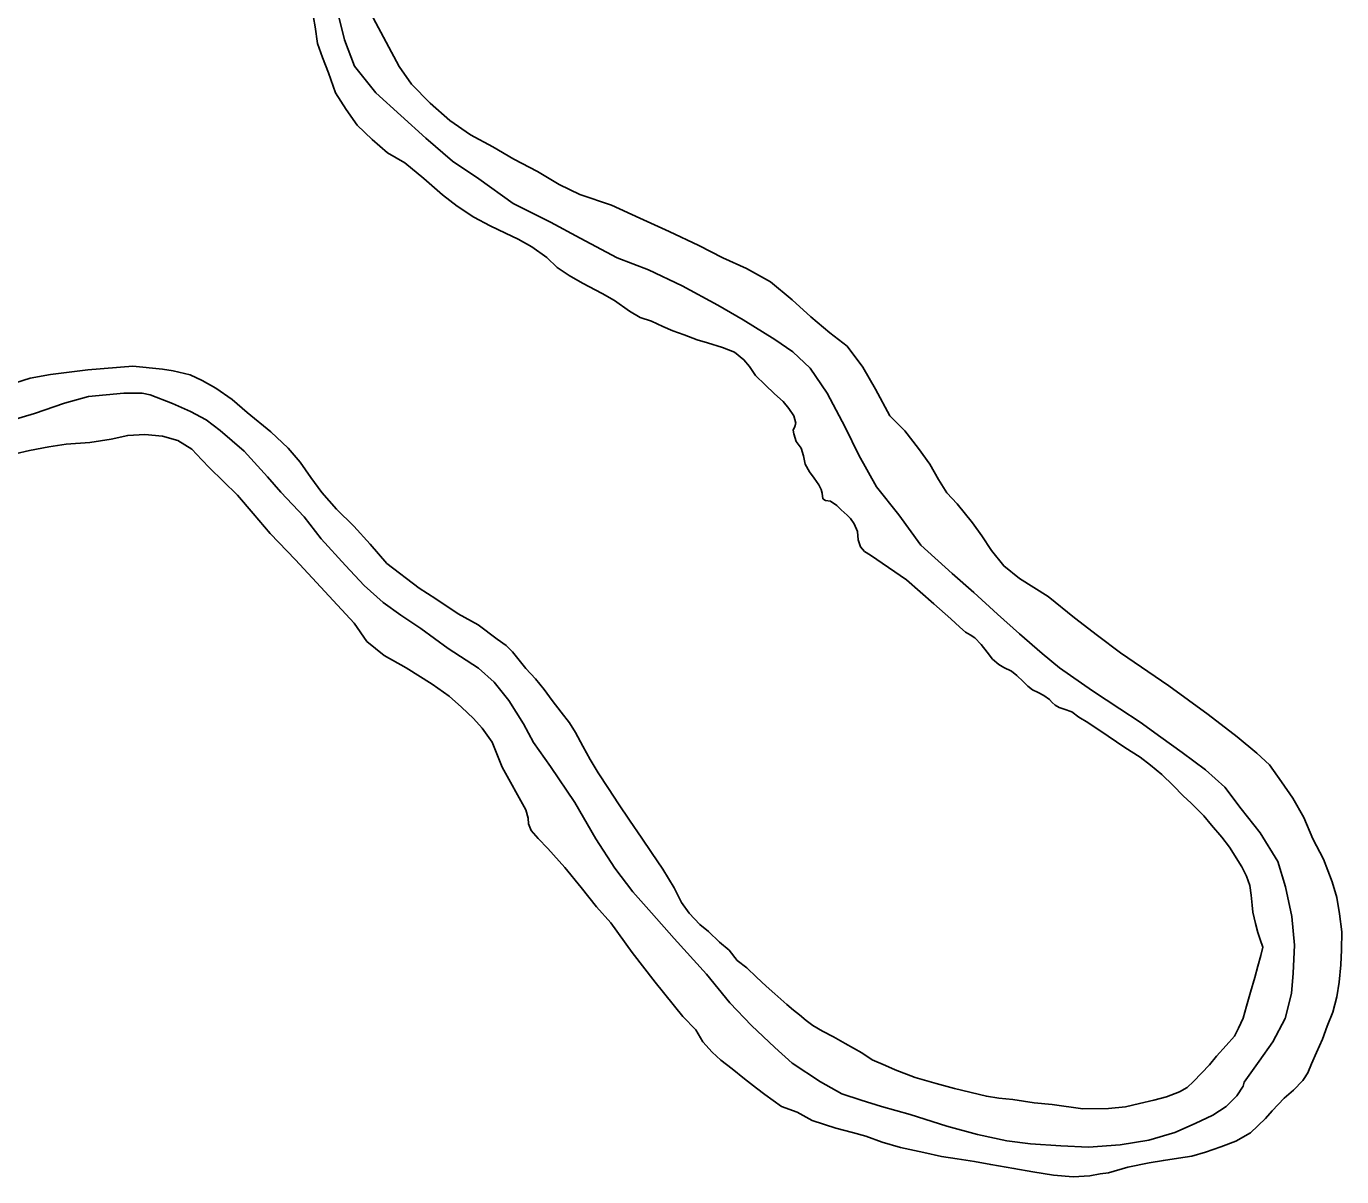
# Model space of a CAD drawing. Extents: x -939622 to -934222, y 1383701 to 1385301.
# Drawn here: x -936076.49 to -936065.38, y 1384503.59 to 1384513.3 of the extents above; entities that cross this region are included whole.
import ezdxf

# ---------------------------------------------------------------- set-up
doc = ezdxf.new("R2010")
doc.units = 0
doc.layers.add('Level 2', color=7, linetype='Continuous')
doc.layers.add('Level 9', color=7, linetype='Continuous')

msp = doc.modelspace()

# ---------------------------------------------------------------- linework, layer by layer
at = {"layer": 'Level 2'}
for points in [[(-936073.863, 1384513.424), (-936073.805, 1384513.185), (-936073.721, 1384512.963), (-936073.541, 1384512.738), (-936073.118, 1384512.355), (-936072.894, 1384512.162), (-936072.669, 1384512.012), (-936072.381, 1384511.803), (-936072.065, 1384511.645), (-936071.814, 1384511.51), (-936071.501, 1384511.345), (-936071.236, 1384511.244), (-936070.951, 1384511.108), (-936070.65, 1384510.946), (-936070.438, 1384510.822), (-936070.17, 1384510.655), (-936070.016, 1384510.55), (-936069.872, 1384510.414), (-936069.726, 1384510.203), (-936069.576, 1384509.914), (-936069.459, 1384509.678), (-936069.31, 1384509.41), (-936069.123, 1384509.174), (-936068.936, 1384508.92), (-936068.671, 1384508.68), (-936068.488, 1384508.519), (-936068.288, 1384508.335), (-936068.102, 1384508.17), (-936067.912, 1384508.004), (-936067.763, 1384507.883), (-936067.485, 1384507.69), (-936067.254, 1384507.536), (-936067.084, 1384507.423), (-936066.908, 1384507.297), (-936066.728, 1384507.169), (-936066.53, 1384507.021), (-936066.368, 1384506.874), (-936066.229, 1384506.692), (-936066.068, 1384506.491), (-936065.92, 1384506.247), (-936065.855, 1384506.033), (-936065.8, 1384505.783), (-936065.778, 1384505.54), (-936065.79, 1384505.304), (-936065.804, 1384505.132), (-936065.859, 1384504.922), (-936065.962, 1384504.725), (-936066.078, 1384504.561), (-936066.204, 1384504.385)], [(-936069.602, 1384504.287), (-936069.784, 1384504.388), (-936070.024, 1384504.544), (-936070.17, 1384504.676), (-936070.367, 1384504.864), (-936070.549, 1384505.053), (-936070.748, 1384505.297), (-936071.021, 1384505.597), (-936071.21, 1384505.815), (-936071.37, 1384505.992), (-936071.522, 1384506.19), (-936071.682, 1384506.44), (-936071.859, 1384506.746), (-936072.066, 1384507.051), (-936072.207, 1384507.253), (-936072.294, 1384507.409), (-936072.416, 1384507.606), (-936072.542, 1384507.763), (-936072.673, 1384507.881), (-936072.929, 1384508.045), (-936073.161, 1384508.214), (-936073.33, 1384508.327), (-936073.479, 1384508.436), (-936073.638, 1384508.577), (-936073.798, 1384508.748), (-936074.002, 1384508.972), (-936074.147, 1384509.158), (-936074.342, 1384509.367), (-936074.455, 1384509.495), (-936074.653, 1384509.713), (-936074.855, 1384509.886), (-936074.975, 1384509.977), (-936075.107, 1384510.047), (-936075.257, 1384510.116), (-936075.446, 1384510.187), (-936075.516, 1384510.202), (-936075.669, 1384510.202), (-936075.968, 1384510.175), (-936076.17, 1384510.119), (-936076.425, 1384510.03), (-936076.66, 1384509.96)], [(-936069.602, 1384504.287), (-936069.441, 1384504.232), (-936069.268, 1384504.179), (-936069.027, 1384504.112), (-936068.715, 1384504.014), (-936068.458, 1384503.941), (-936068.208, 1384503.89), (-936068.009, 1384503.864), (-936067.754, 1384503.846), (-936067.519, 1384503.836), (-936067.253, 1384503.854), (-936067.01, 1384503.895), (-936066.79, 1384503.96), (-936066.617, 1384504.034), (-936066.469, 1384504.106), (-936066.356, 1384504.178), (-936066.265, 1384504.27), (-936066.213, 1384504.35), (-936066.204, 1384504.385)]]:
    msp.add_lwpolyline(points, dxfattribs=at)
at = {"layer": 'Level 9'}
for points in [[(-936074.08, 1384513.454), (-936074.053, 1384513.295), (-936074.032, 1384513.155), (-936073.992, 1384513.036), (-936073.941, 1384512.906), (-936073.881, 1384512.739), (-936073.791, 1384512.599), (-936073.699, 1384512.464), (-936073.571, 1384512.343), (-936073.443, 1384512.233), (-936073.296, 1384512.146), (-936073.134, 1384512.014), (-936072.976, 1384511.876), (-936072.852, 1384511.781), (-936072.713, 1384511.688), (-936072.575, 1384511.615), (-936072.446, 1384511.554), (-936072.339, 1384511.504), (-936072.222, 1384511.439), (-936072.096, 1384511.348), (-936072.008, 1384511.264), (-936071.906, 1384511.196), (-936071.793, 1384511.132)], [(-936073.563, 1384513.372), (-936073.343, 1384512.96), (-936073.238, 1384512.811), (-936073.081, 1384512.651), (-936072.916, 1384512.504), (-936072.74, 1384512.385), (-936072.553, 1384512.281), (-936072.375, 1384512.177)], [(-936072.375, 1384512.177), (-936072.175, 1384512.074), (-936071.991, 1384511.964), (-936071.816, 1384511.88), (-936071.549, 1384511.789), (-936071.31, 1384511.681), (-936071.062, 1384511.567), (-936070.811, 1384511.448), (-936070.609, 1384511.345), (-936070.41, 1384511.254), (-936070.207, 1384511.141), (-936070.024, 1384510.989), (-936069.865, 1384510.848), (-936069.704, 1384510.713), (-936069.558, 1384510.598), (-936069.425, 1384510.423), (-936069.319, 1384510.235), (-936069.199, 1384510.011), (-936069.07, 1384509.884), (-936068.956, 1384509.735), (-936068.861, 1384509.603), (-936068.787, 1384509.474), (-936068.716, 1384509.362), (-936068.629, 1384509.269), (-936068.499, 1384509.106), (-936068.42, 1384508.998), (-936068.34, 1384508.874), (-936068.235, 1384508.743), (-936068.102, 1384508.637), (-936067.859, 1384508.484), (-936067.638, 1384508.304), (-936067.443, 1384508.155), (-936067.248, 1384508.009), (-936066.841, 1384507.731), (-936066.507, 1384507.488), (-936066.262, 1384507.299), (-936066.097, 1384507.161), (-936065.991, 1384507.063), (-936065.89, 1384506.92), (-936065.794, 1384506.782), (-936065.701, 1384506.62), (-936065.624, 1384506.44), (-936065.533, 1384506.266), (-936065.46, 1384506.076), (-936065.422, 1384505.945), (-936065.398, 1384505.805), (-936065.38, 1384505.655), (-936065.383, 1384505.501), (-936065.387, 1384505.375), (-936065.402, 1384505.23), (-936065.421, 1384505.105), (-936065.455, 1384504.975), (-936065.502, 1384504.858), (-936065.542, 1384504.748), (-936065.592, 1384504.635), (-936065.636, 1384504.54), (-936065.666, 1384504.463), (-936065.697, 1384504.414)], [(-936071.793, 1384511.132), (-936071.627, 1384511.045), (-936071.523, 1384510.986), (-936071.396, 1384510.895), (-936071.307, 1384510.841), (-936071.212, 1384510.809), (-936071.115, 1384510.765), (-936071.032, 1384510.729), (-936070.935, 1384510.694), (-936070.825, 1384510.653), (-936070.737, 1384510.626), (-936070.612, 1384510.589), (-936070.511, 1384510.548), (-936070.431, 1384510.485), (-936070.383, 1384510.427), (-936070.332, 1384510.351), (-936070.251, 1384510.273), (-936070.173, 1384510.197), (-936070.098, 1384510.131), (-936070.051, 1384510.073), (-936070.01, 1384510.011), (-936069.992, 1384509.949), (-936070, 1384509.921), (-936070.014, 1384509.891), (-936070.009, 1384509.858), (-936069.989, 1384509.795), (-936069.948, 1384509.737), (-936069.927, 1384509.674), (-936069.912, 1384509.603), (-936069.877, 1384509.538), (-936069.838, 1384509.485), (-936069.797, 1384509.427), (-936069.778, 1384509.388), (-936069.77, 1384509.359), (-936069.763, 1384509.311), (-936069.741, 1384509.297), (-936069.699, 1384509.289), (-936069.646, 1384509.255), (-936069.609, 1384509.218), (-936069.559, 1384509.172), (-936069.531, 1384509.143), (-936069.499, 1384509.099), (-936069.472, 1384509.033), (-936069.466, 1384508.964), (-936069.446, 1384508.905), (-936069.411, 1384508.864), (-936069.362, 1384508.833), (-936069.057, 1384508.626), (-936068.826, 1384508.424), (-936068.683, 1384508.298), (-936068.605, 1384508.225), (-936068.559, 1384508.185), (-936068.519, 1384508.163), (-936068.479, 1384508.137), (-936068.425, 1384508.079), (-936068.375, 1384508.015), (-936068.33, 1384507.957), (-936068.277, 1384507.911), (-936068.234, 1384507.885), (-936068.17, 1384507.855), (-936068.124, 1384507.817), (-936068.071, 1384507.768), (-936068.033, 1384507.728), (-936067.993, 1384507.696), (-936067.944, 1384507.674), (-936067.898, 1384507.649), (-936067.848, 1384507.615), (-936067.826, 1384507.589), (-936067.801, 1384507.568), (-936067.768, 1384507.549), (-936067.725, 1384507.535), (-936067.661, 1384507.511), (-936067.602, 1384507.465), (-936067.525, 1384507.42), (-936067.353, 1384507.307), (-936067.211, 1384507.21), (-936067.084, 1384507.128), (-936066.994, 1384507.062), (-936066.901, 1384506.982), (-936066.804, 1384506.889), (-936066.72, 1384506.802), (-936066.651, 1384506.739), (-936066.545, 1384506.632), (-936066.479, 1384506.553), (-936066.394, 1384506.454), (-936066.327, 1384506.369), (-936066.225, 1384506.202), (-936066.183, 1384506.125), (-936066.155, 1384506.045), (-936066.146, 1384505.964), (-936066.137, 1384505.88), (-936066.131, 1384505.82), (-936066.107, 1384505.725), (-936066.089, 1384505.648), (-936066.068, 1384505.588), (-936066.045, 1384505.523), (-936066.063, 1384505.453), (-936066.089, 1384505.365), (-936066.115, 1384505.267), (-936066.15, 1384505.145), (-936066.184, 1384505.027)], [(-936068.652, 1384504.331), (-936068.807, 1384504.373), (-936068.983, 1384504.423), (-936069.154, 1384504.489), (-936069.233, 1384504.525), (-936069.347, 1384504.574), (-936069.433, 1384504.631), (-936069.574, 1384504.712), (-936069.675, 1384504.766), (-936069.768, 1384504.816), (-936069.848, 1384504.864), (-936069.906, 1384504.904), (-936069.962, 1384504.953), (-936070.012, 1384504.993), (-936070.068, 1384505.039), (-936070.17, 1384505.131), (-936070.242, 1384505.194), (-936070.323, 1384505.272), (-936070.407, 1384505.35), (-936070.488, 1384505.413), (-936070.554, 1384505.498), (-936070.638, 1384505.567), (-936070.729, 1384505.656), (-936070.803, 1384505.717), (-936070.894, 1384505.812), (-936070.958, 1384505.9), (-936071.02, 1384506.024), (-936071.116, 1384506.183), (-936071.212, 1384506.323), (-936071.292, 1384506.444), (-936071.397, 1384506.596), (-936071.489, 1384506.734), (-936071.576, 1384506.863), (-936071.662, 1384506.995), (-936071.729, 1384507.109), (-936071.791, 1384507.221), (-936071.853, 1384507.336), (-936071.904, 1384507.418), (-936071.974, 1384507.509), (-936072.05, 1384507.608), (-936072.119, 1384507.699), (-936072.192, 1384507.789), (-936072.273, 1384507.876), (-936072.34, 1384507.961), (-936072.387, 1384508.019), (-936072.44, 1384508.071), (-936072.515, 1384508.125), (-936072.675, 1384508.245), (-936072.844, 1384508.338), (-936073.033, 1384508.466), (-936073.174, 1384508.556), (-936073.447, 1384508.765), (-936073.588, 1384508.928), (-936073.727, 1384509.079), (-936073.873, 1384509.224), (-936073.996, 1384509.363), (-936074.091, 1384509.489), (-936074.181, 1384509.621), (-936074.281, 1384509.737), (-936074.428, 1384509.876), (-936074.627, 1384510.039), (-936074.754, 1384510.149), (-936074.893, 1384510.245), (-936075.007, 1384510.31), (-936075.108, 1384510.357), (-936075.253, 1384510.39), (-936075.344, 1384510.405), (-936075.594, 1384510.431), (-936075.974, 1384510.4), (-936076.288, 1384510.361), (-936076.461, 1384510.33), (-936076.654, 1384510.268)], [(-936070.254, 1384504.279), (-936070.325, 1384504.333), (-936070.427, 1384504.413), (-936070.53, 1384504.496), (-936070.626, 1384504.571), (-936070.7, 1384504.637), (-936070.779, 1384504.724), (-936070.837, 1384504.827), (-936070.947, 1384504.94), (-936071.18, 1384505.229), (-936071.374, 1384505.48), (-936071.555, 1384505.729), (-936071.677, 1384505.865), (-936071.807, 1384506.028), (-936071.943, 1384506.198), (-936072.087, 1384506.357), (-936072.168, 1384506.441), (-936072.228, 1384506.508), (-936072.251, 1384506.565), (-936072.253, 1384506.613), (-936072.274, 1384506.684), (-936072.472, 1384507.043), (-936072.558, 1384507.254), (-936072.641, 1384507.374), (-936072.716, 1384507.455), (-936072.816, 1384507.55), (-936072.922, 1384507.645), (-936073.064, 1384507.745), (-936073.283, 1384507.884), (-936073.47, 1384507.988), (-936073.616, 1384508.105), (-936073.724, 1384508.26), (-936074.22, 1384508.794), (-936074.433, 1384509.017), (-936074.578, 1384509.186), (-936074.71, 1384509.34), (-936074.829, 1384509.459), (-936074.947, 1384509.572), (-936075.01, 1384509.638), (-936075.095, 1384509.728), (-936075.212, 1384509.802), (-936075.342, 1384509.839), (-936075.493, 1384509.854), (-936075.637, 1384509.845), (-936075.777, 1384509.815), (-936075.956, 1384509.787), (-936076.157, 1384509.773), (-936076.303, 1384509.749), (-936076.467, 1384509.718), (-936076.589, 1384509.689)], [(-936066.184, 1384505.027), (-936066.213, 1384504.926), (-936066.252, 1384504.84), (-936066.285, 1384504.773), (-936066.357, 1384504.694), (-936066.438, 1384504.604), (-936066.498, 1384504.532), (-936066.633, 1384504.391)], [(-936070.254, 1384504.279), (-936070.112, 1384504.178), (-936069.982, 1384504.13), (-936069.854, 1384504.06), (-936069.655, 1384503.996), (-936069.513, 1384503.96), (-936069.401, 1384503.929), (-936069.262, 1384503.878), (-936069.108, 1384503.833), (-936068.911, 1384503.79), (-936068.761, 1384503.757), (-936068.628, 1384503.736), (-936068.483, 1384503.715), (-936068.345, 1384503.688), (-936068.149, 1384503.656), (-936067.989, 1384503.627), (-936067.814, 1384503.598), (-936067.649, 1384503.586), (-936067.508, 1384503.592), (-936067.421, 1384503.609), (-936067.349, 1384503.62), (-936067.188, 1384503.666), (-936067.006, 1384503.703), (-936066.886, 1384503.724), (-936066.758, 1384503.742), (-936066.647, 1384503.759), (-936066.531, 1384503.792), (-936066.402, 1384503.837), (-936066.274, 1384503.885), (-936066.15, 1384503.957), (-936066.024, 1384504.077), (-936065.968, 1384504.141), (-936065.865, 1384504.249), (-936065.786, 1384504.317), (-936065.709, 1384504.397), (-936065.666, 1384504.463)], [(-936068.652, 1384504.331), (-936068.382, 1384504.265), (-936068.276, 1384504.249), (-936068.159, 1384504.237), (-936067.978, 1384504.211), (-936067.825, 1384504.196), (-936067.566, 1384504.16), (-936067.35, 1384504.162), (-936067.206, 1384504.177), (-936067.089, 1384504.203), (-936066.967, 1384504.233), (-936066.859, 1384504.26), (-936066.749, 1384504.304), (-936066.687, 1384504.339), (-936066.633, 1384504.391)]]:
    msp.add_lwpolyline(points, dxfattribs=at)

doc.saveas('drawing.dxf')
